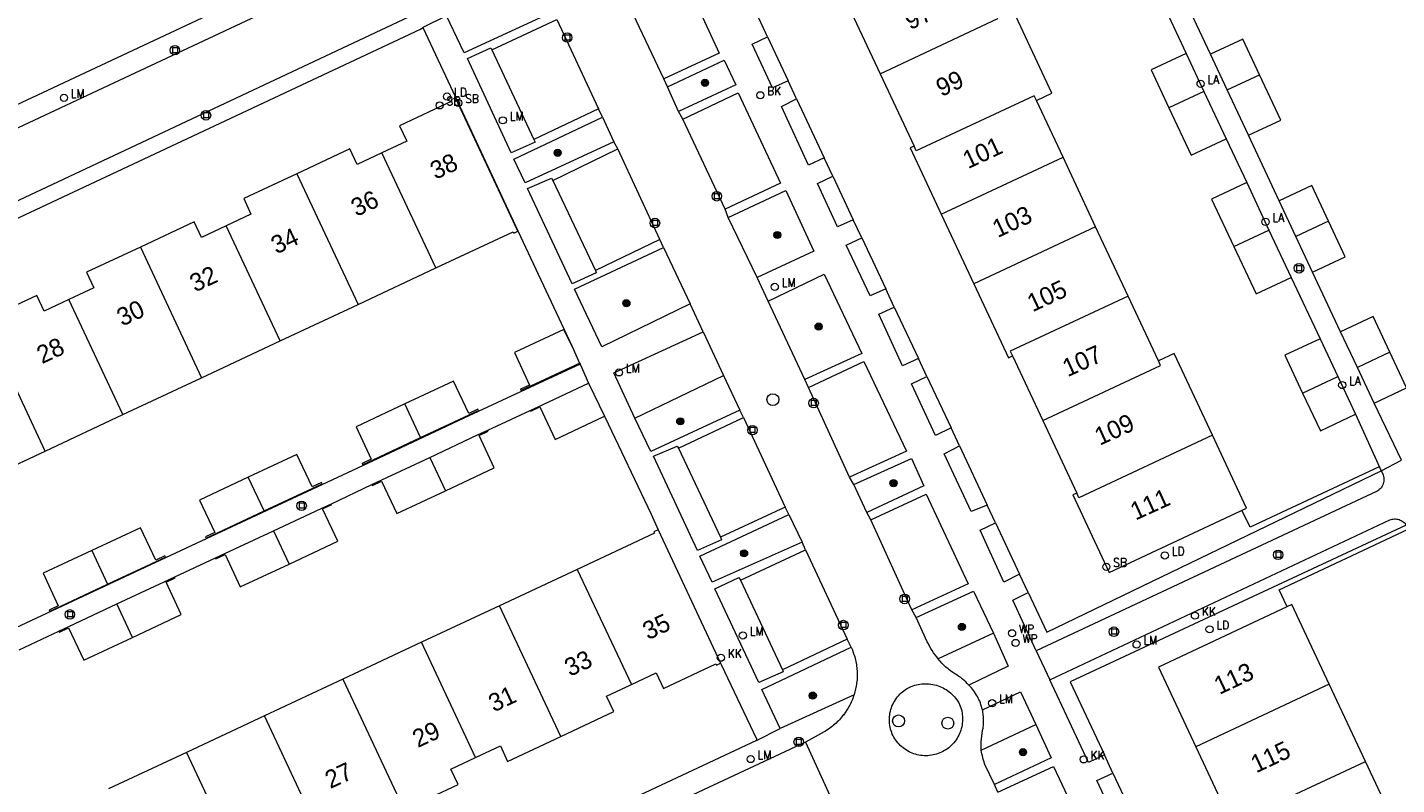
# Model space of a CAD drawing. Header units: metres. Extents: x 138165 to 154469, y 480134 to 494189.
# Tile 546 of 656: x 146669 to 146764, y 486613 to 486666. Entities that reach past the tile are written whole.
import ezdxf

# ---------------------------------------------------------------- set-up
doc = ezdxf.new("R2010")
doc.units = ezdxf.units.M
doc.header["$LTSCALE"] = 0.001
doc.header["$MEASUREMENT"] = 0
for name, color, linetype, lineweight in [('Level 5', 7, 'Continuous', 0), ('TOP-L-terrein schutting raster hek leuning', 7, 'Continuous', 0), ('TOP-L-topo objecten punt', 7, 'Continuous', 0), ('TOP-L-topo objecten vlak', 7, 'Continuous', 0), ('TOP-T-topo huisnummering naamgeving', 7, 'Continuous', 0)]:
    doc.layers.add(name, color=color, linetype=linetype, lineweight=lineweight)
doc.styles.add('Style-INTL_ISO', font='INTL_ISO.shx')
doc.styles.add('Style-STANDARD', font='STANDARD.shx')

# ---------------------------------------------------------------- blocks, each defined once
blk = doc.blocks.new('24')
at = {"layer": 'TOP-L-topo objecten punt', "color": 7, "linetype": 'Continuous', "lineweight": 0}
for radius in [0.025, 0.0182, 0.0115, 0.005]:
    blk.add_circle((0, 0), radius, dxfattribs=at)
blk = doc.blocks.new('40')
at = {"layer": 'TOP-L-topo objecten punt', "color": 7, "linetype": 'Continuous', "lineweight": 0}
blk.add_circle((0, 0), 0.025, dxfattribs=at)
at = {"layer": 'TOP-L-topo objecten punt', "color": 7, "linetype": 'Continuous', "lineweight": 0, "style": 'Style-STANDARD'}
blk.add_text('LA', height=0.06, dxfattribs=at).set_placement((0.0483, 0))
blk = doc.blocks.new('39')
at = {"layer": 'TOP-L-topo objecten punt', "color": 7, "linetype": 'Continuous', "lineweight": 0}
for p, q in [((0.0175, 0.0175), (-0.0175, 0.0175)), ((-0.0175, 0.0175), (-0.0175, -0.0175)), ((0.0175, 0.0175), (0.0175, -0.0175)), ((0.0175, -0.0175), (-0.0175, -0.0175))]:
    blk.add_line(p, q, dxfattribs=at)
blk.add_circle((0, 0), 0.0332, dxfattribs=at)
blk = doc.blocks.new('*U13')
at = {"layer": 'Level 5', "color": 7, "linetype": 'Continuous', "lineweight": 0}
blk.add_circle((0, 0), 0.0415, dxfattribs=at)
blk = doc.blocks.new('150')
at = {"layer": 'Level 5', "color": 7, "linetype": 'Continuous', "lineweight": 0}
blk.add_blockref('*U13', (0, 0), dxfattribs=at)
blk = doc.blocks.new('73')
at = {"layer": 'TOP-L-topo objecten punt', "color": 7, "linetype": 'Continuous', "lineweight": 0}
blk.add_circle((0, 0), 0.025, dxfattribs=at)
at = {"layer": 'TOP-L-topo objecten punt', "color": 7, "linetype": 'Continuous', "lineweight": 0, "style": 'Style-STANDARD'}
blk.add_text('WP', height=0.06, dxfattribs=at).set_placement((0.0483, 0))
blk = doc.blocks.new('121')
at = {"layer": 'TOP-L-topo objecten punt', "color": 7, "linetype": 'Continuous', "lineweight": 0}
blk.add_circle((0, 0), 0.025, dxfattribs=at)
at = {"layer": 'TOP-L-topo objecten punt', "color": 7, "linetype": 'Continuous', "lineweight": 0, "style": 'Style-STANDARD'}
blk.add_text('LD', height=0.06, dxfattribs=at).set_placement((0.0483, 0))
blk = doc.blocks.new('72')
at = {"layer": 'TOP-L-topo objecten punt', "color": 7, "linetype": 'Continuous', "lineweight": 0}
blk.add_circle((0, 0), 0.025, dxfattribs=at)
at = {"layer": 'TOP-L-topo objecten punt', "color": 7, "linetype": 'Continuous', "lineweight": 0, "style": 'Style-STANDARD'}
blk.add_text('BK', height=0.06, dxfattribs=at).set_placement((0.0483, 0))
blk = doc.blocks.new('16')
at = {"layer": 'TOP-L-topo objecten punt', "color": 7, "linetype": 'Continuous', "lineweight": 0}
blk.add_circle((0, 0), 0.025, dxfattribs=at)
at = {"layer": 'TOP-L-topo objecten punt', "color": 7, "linetype": 'Continuous', "lineweight": 0, "style": 'Style-STANDARD'}
blk.add_text('LM', height=0.06, dxfattribs=at).set_placement((0.0483, 0))
blk = doc.blocks.new('119')
at = {"layer": 'TOP-L-topo objecten punt', "color": 7, "linetype": 'Continuous', "lineweight": 0}
blk.add_circle((0, 0), 0.025, dxfattribs=at)
at = {"layer": 'TOP-L-topo objecten punt', "color": 7, "linetype": 'Continuous', "lineweight": 0, "style": 'Style-STANDARD'}
blk.add_text('KK', height=0.06, dxfattribs=at).set_placement((0.0483, 0))
blk = doc.blocks.new('175')
at = {"layer": 'TOP-L-topo objecten punt', "color": 7, "linetype": 'Continuous', "lineweight": 0}
blk.add_circle((0, 0), 0.025, dxfattribs=at)
at = {"layer": 'TOP-L-topo objecten punt', "color": 7, "linetype": 'Continuous', "lineweight": 0, "style": 'Style-STANDARD'}
blk.add_text('SB', height=0.06, dxfattribs=at).set_placement((0.0483, 0))

msp = doc.modelspace()

# ---------------------------------------------------------------- linework, layer by layer
at = {"layer": 'TOP-L-terrein schutting raster hek leuning', "flags": 128}
for points in [[(146763.273, 486635.508), (146754.264, 486631.282), (146753.709, 486632.434)], [(146756.813, 486625.76), (146756.28, 486626.914), (146765.293, 486631.15)]]:
    msp.add_lwpolyline(points, dxfattribs=at)
at = {"layer": 'TOP-L-topo objecten vlak', "flags": 128}
for points in [[(146697.145, 486672.724), (146634.62, 486643.389)], [(146693.492, 486672.678), (146693.317, 486672.582), (146635.911, 486645.653)], [(146710.404, 486668.864), (146714.299, 486670.685), (146717.223, 486664.391), (146713.344, 486662.588)], [(146751.496, 486664.311), (146748.781, 486670.108)], [(146638.436, 486640.052), (146699.075, 486668.599)], [(146713.344, 486662.588), (146710.404, 486668.864)], [(146747.734, 486668.774), (146748.388, 486667.377), (146749.798, 486664.357)], [(146739.347, 486661.084), (146740.433, 486661.593), (146737.754, 486667.312), (146737.599, 486667.642), (146736.512, 486667.133)], [(146698.195, 486666.995), (146696.542, 486666.175)], [(146705.637, 486667.274), (146699.43, 486664.409), (146698.195, 486666.995)], [(146701.352, 486664.613), (146705.879, 486666.728)], [(146705.879, 486666.728), (146708.792, 486660.492)], [(146720.578, 486665.535), (146719.972, 486666.828)], [(146726.427, 486667.249), (146728.442, 486662.948)], [(146728.442, 486662.948), (146736.667, 486666.803), (146736.512, 486667.133)], [(146638.89, 486639.074), (146696.363, 486666.06), (146696.542, 486666.175)], [(146696.542, 486666.175), (146698.821, 486661.302), (146703.171, 486651.977), (146706.381, 486645.141), (146706.944, 486643.909)], [(146722.019, 486662.462), (146720.928, 486661.956), (146719.514, 486665.014), (146720.578, 486665.535)], [(146720.578, 486665.535), (146722.019, 486662.462)], [(146704.285, 486658.362), (146704.365, 486658.16), (146702.7, 486657.415), (146699.648, 486664.014), (146701.274, 486664.764), (146701.352, 486664.613)], [(146701.352, 486664.613), (146704.285, 486658.362)], [(146754.927, 486662.882), (146753.76, 486665.372), (146751.496, 486664.311)], [(146713.599, 486662.045), (146717.563, 486663.897), (146718.386, 486662.174), (146714.38, 486660.312)], [(146749.798, 486664.357), (146747.355, 486663.211), (146748.591, 486660.574)], [(146749.798, 486664.357), (146751.032, 486661.718)], [(146752.663, 486661.821), (146751.496, 486664.311)], [(146728.442, 486662.948), (146730.813, 486657.891)], [(146752.663, 486661.821), (146754.927, 486662.882)], [(146754.148, 486658.652), (146756.412, 486659.713), (146754.927, 486662.882)], [(146713.599, 486662.045), (146713.344, 486662.588)], [(146714.38, 486660.312), (146713.599, 486662.045)], [(146722.609, 486661.204), (146722.019, 486662.462)], [(146751.032, 486661.718), (146748.591, 486660.574)], [(146751.032, 486661.718), (146752.583, 486658.401)], [(146754.148, 486658.652), (146752.663, 486661.821)], [(146697.453, 486649.385), (146702.84, 486651.91), (146702.883, 486651.819), (146703.172, 486651.955), (146698.81, 486661.264), (146698.52, 486661.128), (146698.562, 486661.037), (146694.901, 486659.321), (146695.41, 486658.234), (146693.684, 486657.426)], [(146714.67, 486659.786), (146718.537, 486661.613), (146721.49, 486655.317), (146717.641, 486653.481)], [(146724.55, 486657.066), (146723.451, 486656.557), (146721.553, 486660.672), (146722.609, 486661.204)], [(146722.609, 486661.204), (146724.55, 486657.066)], [(146739.347, 486661.084), (146739.192, 486661.415), (146730.969, 486657.558), (146730.813, 486657.891)], [(146741.208, 486657.114), (146739.347, 486661.084)], [(146709.869, 486658.203), (146703.686, 486655.331), (146702.892, 486656.989), (146709.07, 486659.922)], [(146708.792, 486660.492), (146704.285, 486658.362)], [(146709.07, 486659.922), (146708.792, 486660.492)], [(146709.07, 486659.922), (146709.869, 486658.203)], [(146714.67, 486659.786), (146714.38, 486660.312)], [(146717.641, 486653.481), (146714.67, 486659.786)], [(146748.591, 486660.574), (146750.145, 486657.259), (146752.583, 486658.401)], [(146710.133, 486657.7), (146709.869, 486658.203)], [(146730.813, 486657.891), (146730.544, 486657.764), (146732.714, 486653.133)], [(146752.583, 486658.401), (146754.031, 486655.351)], [(146756.292, 486654.08), (146754.148, 486658.652)], [(146693.684, 486657.426), (146691.958, 486656.617), (146691.449, 486657.703), (146687.742, 486655.966)], [(146697.453, 486649.385), (146693.684, 486657.426)], [(146705.598, 486655.499), (146710.133, 486657.7)], [(146713.079, 486651.375), (146710.133, 486657.7)], [(146725.142, 486655.803), (146724.55, 486657.066)], [(146732.714, 486653.133), (146741.208, 486657.114)], [(146743.478, 486652.269), (146741.208, 486657.114)], [(146687.742, 486655.966), (146684.035, 486654.228), (146684.544, 486653.142), (146682.818, 486652.333)], [(146687.742, 486655.966), (146692.02, 486646.839)], [(146708.58, 486649.221), (146708.628, 486649.056), (146706.96, 486648.287), (146703.842, 486654.931), (146705.52, 486655.668), (146705.598, 486655.499)], [(146705.598, 486655.499), (146708.58, 486649.221)], [(146726.571, 486652.756), (146725.471, 486652.264), (146724.074, 486655.287), (146725.142, 486655.803)], [(146725.142, 486655.803), (146726.571, 486652.756)], [(146754.031, 486655.351), (146751.578, 486654.201), (146753.132, 486650.885)], [(146754.031, 486655.351), (146755.577, 486652.031)], [(146759.723, 486652.651), (146758.557, 486655.14), (146756.292, 486654.08)], [(146717.847, 486652.914), (146721.854, 486654.806), (146723.826, 486650.561), (146719.861, 486648.722)], [(146757.459, 486651.59), (146756.292, 486654.08)], [(146717.847, 486652.914), (146717.641, 486653.481)], [(146732.714, 486653.133), (146734.985, 486648.289)], [(146682.818, 486652.333), (146681.092, 486651.524), (146680.583, 486652.611), (146676.822, 486650.848)], [(146686.587, 486644.292), (146682.818, 486652.333)], [(146719.861, 486648.722), (146717.847, 486652.914)], [(146727.158, 486651.502), (146726.571, 486652.756)], [(146743.478, 486652.269), (146734.985, 486648.289)], [(146745.748, 486647.425), (146743.478, 486652.269)], [(146759.723, 486652.651), (146757.459, 486651.59)], [(146758.626, 486649.1), (146760.891, 486650.16), (146759.723, 486652.651)], [(146713.079, 486651.375), (146708.58, 486649.221)], [(146713.331, 486650.81), (146713.079, 486651.375)], [(146728.834, 486647.928), (146727.752, 486647.432), (146726.084, 486650.986), (146727.158, 486651.502)], [(146727.158, 486651.502), (146728.834, 486647.928)], [(146753.132, 486650.885), (146755.577, 486652.031)], [(146755.577, 486652.031), (146757.123, 486648.712)], [(146758.626, 486649.1), (146757.459, 486651.59)], [(146676.822, 486650.848), (146673.06, 486649.085), (146673.57, 486647.998), (146671.844, 486647.189)], [(146676.822, 486650.848), (146681.1, 486641.721)], [(146715.196, 486646.874), (146709.025, 486643.869), (146707.125, 486647.917), (146713.331, 486650.81)], [(146713.331, 486650.81), (146715.196, 486646.874)], [(146753.132, 486650.885), (146754.686, 486647.57), (146757.123, 486648.712)], [(146692.02, 486646.839), (146697.453, 486649.385)], [(146720.628, 486647.061), (146719.861, 486648.722)], [(146720.628, 486647.061), (146724.55, 486648.965), (146727.171, 486643.422), (146723.185, 486641.588)], [(146734.985, 486648.289), (146737.41, 486643.114), (146737.679, 486643.24)], [(146757.123, 486648.712), (146759.152, 486644.443)], [(146760.578, 486644.935), (146758.626, 486649.1)], [(146671.844, 486647.189), (146670.118, 486646.381), (146669.609, 486647.467), (146665.902, 486645.73)], [(146729.432, 486646.653), (146728.834, 486647.928)], [(146745.748, 486647.425), (146737.524, 486643.57), (146737.679, 486643.24)], [(146747.864, 486642.911), (146745.748, 486647.425)], [(146675.612, 486639.149), (146671.844, 486647.189)], [(146686.587, 486644.292), (146692.02, 486646.839)], [(146716.096, 486644.93), (146715.196, 486646.874)], [(146723.185, 486641.588), (146720.628, 486647.061)], [(146731.115, 486643.063), (146730.011, 486642.545), (146728.346, 486646.169), (146729.432, 486646.653)], [(146729.432, 486646.653), (146731.115, 486643.063)], [(146670.179, 486636.602), (146665.902, 486645.73)], [(146764.01, 486643.506), (146762.843, 486645.995), (146760.578, 486644.935)], [(146706.944, 486643.909), (146706.385, 486645.101), (146702.923, 486643.479), (146703.985, 486641.213), (146703.341, 486640.912), (146703.383, 486640.823), (146707.477, 486642.742)], [(146711.334, 486638.889), (146709.861, 486642.056), (146716.096, 486644.93)], [(146716.096, 486644.93), (146717.526, 486641.886)], [(146759.152, 486644.443), (146756.692, 486643.29), (146757.928, 486640.653)], [(146759.152, 486644.443), (146760.384, 486641.805)], [(146761.745, 486642.445), (146760.578, 486644.935)], [(146681.1, 486641.721), (146686.587, 486644.292)], [(146706.944, 486643.909), (146707.477, 486642.742)], [(146764.01, 486643.506), (146761.745, 486642.445)], [(146762.912, 486639.955), (146765.177, 486641.015), (146764.01, 486643.506)], [(146707.512, 486642.664), (146703.999, 486641.038), (146699.755, 486639.063), (146693.076, 486635.923), (146688.8, 486633.923), (146682.124, 486630.796), (146677.871, 486628.814), (146667.024, 486623.737), (146660.345, 486620.616), (146649.895, 486615.728)], [(146707.477, 486642.742), (146707.512, 486642.664)], [(146707.512, 486642.664), (146708.097, 486641.351)], [(146723.454, 486641.032), (146727.314, 486642.865), (146730.28, 486636.585), (146726.312, 486634.772)], [(146731.701, 486641.814), (146731.115, 486643.063)], [(146737.679, 486643.24), (146739.795, 486638.726)], [(146739.795, 486638.726), (146748.019, 486642.58), (146747.864, 486642.911)], [(146751.631, 486637.702), (146748.951, 486643.42), (146747.864, 486642.911)], [(146675.612, 486639.149), (146681.1, 486641.721)], [(146711.334, 486638.889), (146717.526, 486641.886)], [(146717.526, 486641.886), (146718.658, 486639.466)], [(146723.454, 486641.032), (146723.185, 486641.588)], [(146733.39, 486638.213), (146732.309, 486637.696), (146730.641, 486641.299), (146731.701, 486641.814)], [(146731.701, 486641.814), (146733.39, 486638.213)], [(146757.928, 486640.653), (146760.384, 486641.805)], [(146760.384, 486641.805), (146761.616, 486639.166)], [(146762.912, 486639.955), (146761.745, 486642.445)], [(146696.378, 486637.54), (146700.421, 486639.435), (146700.379, 486639.524), (146699.736, 486639.222), (146698.674, 486641.487), (146695.275, 486639.894)], [(146704.034, 486639.435), (146704.589, 486639.693), (146708.097, 486641.351)], [(146708.097, 486641.351), (146709.216, 486639.03)], [(146726.312, 486634.772), (146723.454, 486641.032)], [(146757.928, 486640.653), (146759.163, 486638.017), (146761.616, 486639.166)], [(146695.275, 486639.894), (146691.875, 486638.301), (146692.937, 486636.036), (146692.293, 486635.734), (146692.335, 486635.645), (146696.378, 486637.54)], [(146696.378, 486637.54), (146695.275, 486639.894)], [(146704.034, 486639.435), (146704.061, 486639.376), (146704.705, 486639.678), (146705.767, 486637.412), (146709.216, 486639.03)], [(146764.824, 486635.958), (146762.912, 486639.955)], [(146670.179, 486636.602), (146675.612, 486639.149)], [(146701.067, 486638.056), (146704.034, 486639.435)], [(146709.216, 486639.03), (146709.235, 486638.991), (146712.458, 486632.197), (146712.95, 486631.093)], [(146718.658, 486639.466), (146712.436, 486636.582), (146711.334, 486638.889)], [(146714.371, 486636.792), (146718.9, 486638.935)], [(146718.9, 486638.935), (146718.658, 486639.466)], [(146718.9, 486638.935), (146721.815, 486632.691)], [(146739.795, 486638.726), (146742.165, 486633.669)], [(146761.616, 486639.166), (146763.409, 486635.226)], [(146697.023, 486636.162), (146700.354, 486637.724), (146701.067, 486638.056)], [(146698.117, 486633.828), (146701.517, 486635.421), (146700.455, 486637.686), (146701.099, 486637.988), (146701.067, 486638.056)], [(146733.978, 486636.958), (146733.39, 486638.213)], [(146717.303, 486630.596), (146717.375, 486630.398), (146715.712, 486629.647), (146712.633, 486636.236), (146714.276, 486636.938), (146714.371, 486636.792)], [(146735.917, 486632.824), (146734.797, 486632.376), (146732.911, 486636.419), (146733.978, 486636.958)], [(146733.978, 486636.958), (146735.917, 486632.824)], [(146742.165, 486633.669), (146741.896, 486633.543), (146744.438, 486628.119), (146754.018, 486632.609), (146751.631, 486637.702)], [(146751.631, 486637.702), (146742.32, 486633.338), (146742.165, 486633.669)], [(146664.747, 486634.056), (146670.179, 486636.602)], [(146685.458, 486632.422), (146689.501, 486634.317), (146689.459, 486634.406), (146688.816, 486634.104), (146687.754, 486636.369), (146684.355, 486634.776)], [(146692.982, 486634.263), (146693.663, 486634.586), (146697.023, 486636.162)], [(146697.023, 486636.162), (146698.117, 486633.828)], [(146714.371, 486636.792), (146717.303, 486630.596)], [(146726.614, 486634.262), (146730.629, 486636.074), (146731.493, 486634.179), (146727.516, 486632.322)], [(146763.409, 486635.226), (146764.824, 486635.958)], [(146738.78, 486626.718), (146740.073, 486623.96), (146763.399, 486635.221), (146763.409, 486635.226)], [(146763.409, 486635.226), (146763.537, 486634.959), (146763.554, 486634.913), (146763.577, 486634.831), (146763.587, 486634.78), (146763.599, 486634.694), (146763.601, 486634.599), (146763.599, 486634.548), (146763.595, 486634.505), (146763.578, 486634.411), (146763.555, 486634.328), (146763.541, 486634.288), (146763.503, 486634.201), (146763.478, 486634.155), (146763.432, 486634.083), (146763.401, 486634.041), (146763.373, 486634.008), (146763.338, 486633.97), (146763.275, 486633.911), (146763.235, 486633.878), (146763.164, 486633.829), (146763.119, 486633.803), (146739.34, 486622.648)], [(146684.355, 486634.776), (146680.955, 486633.183), (146682.017, 486630.918), (146681.373, 486630.616), (146681.415, 486630.527), (146685.458, 486632.422)], [(146685.458, 486632.422), (146684.355, 486634.776)], [(146690.154, 486632.922), (146692.982, 486634.263)], [(146692.982, 486634.263), (146693.013, 486634.198), (146693.656, 486634.5), (146694.718, 486632.235), (146698.117, 486633.828)], [(146726.614, 486634.262), (146726.312, 486634.772)], [(146727.516, 486632.322), (146726.614, 486634.262)], [(146727.791, 486631.799), (146731.655, 486633.598), (146734.59, 486627.339), (146730.667, 486625.513)], [(146686.109, 486631.032), (146689.451, 486632.589), (146690.154, 486632.922)], [(146687.197, 486628.71), (146690.597, 486630.303), (146689.535, 486632.568), (146690.179, 486632.87), (146690.154, 486632.922)], [(146722.998, 486630.245), (146716.715, 486627.44), (146715.875, 486629.261), (146722.084, 486632.181)], [(146721.815, 486632.691), (146717.303, 486630.596)], [(146722.084, 486632.181), (146721.815, 486632.691)], [(146722.084, 486632.181), (146722.998, 486630.245)], [(146727.791, 486631.799), (146727.516, 486632.322)], [(146736.494, 486631.593), (146735.917, 486632.824)], [(146674.538, 486627.304), (146678.581, 486629.199), (146678.539, 486629.288), (146677.896, 486628.986), (146676.834, 486631.251), (146673.435, 486629.658)], [(146712.95, 486631.093), (146712.66, 486630.957), (146712.703, 486630.867), (146707.315, 486628.341)], [(146712.95, 486631.093), (146717.305, 486621.781)], [(146730.667, 486625.513), (146727.791, 486631.799)], [(146738.181, 486627.996), (146737.073, 486627.435), (146735.414, 486631.082), (146736.494, 486631.593)], [(146736.494, 486631.593), (146738.181, 486627.996)], [(146740.292, 486620.626), (146764.019, 486631.794), (146764.096, 486631.82), (146764.174, 486631.84), (146764.254, 486631.853), (146764.335, 486631.859), (146764.416, 486631.858), (146764.496, 486631.85), (146764.576, 486631.835), (146764.654, 486631.814), (146764.73, 486631.786), (146764.803, 486631.751), (146764.873, 486631.71), (146764.939, 486631.664), (146765.001, 486631.612), (146765.059, 486631.555), (146765.111, 486631.493), (146765.157, 486631.426)], [(146765.157, 486631.426), (146741.706, 486620.478), (146744.092, 486615.387)], [(146682.062, 486629.146), (146686.109, 486631.032)], [(146686.109, 486631.032), (146687.197, 486628.71)], [(146723.239, 486629.694), (146722.998, 486630.245)], [(146673.435, 486629.658), (146670.035, 486628.065), (146671.097, 486625.8), (146670.453, 486625.498), (146670.495, 486625.409), (146674.538, 486627.304)], [(146673.435, 486629.658), (146674.538, 486627.304)], [(146682.062, 486629.146), (146682.093, 486629.08), (146682.736, 486629.382), (146683.798, 486627.117), (146687.197, 486628.71)], [(146718.711, 486627.591), (146723.239, 486629.694)], [(146723.239, 486629.694), (146726.141, 486623.461)], [(146679.225, 486627.823), (146682.062, 486629.146)], [(146707.315, 486628.341), (146701.882, 486625.795)], [(146707.315, 486628.341), (146711.084, 486620.301)], [(146675.184, 486625.925), (146678.474, 486627.472), (146679.225, 486627.823)], [(146676.277, 486623.591), (146679.677, 486625.184), (146678.615, 486627.449), (146679.259, 486627.751), (146679.225, 486627.823)], [(146721.637, 486621.335), (146721.672, 486621.19), (146719.985, 486620.429), (146716.92, 486626.992), (146718.59, 486627.768), (146718.711, 486627.591)], [(146718.711, 486627.591), (146721.637, 486621.335)], [(146738.78, 486626.718), (146738.181, 486627.996)], [(146730.961, 486624.989), (146734.96, 486626.823), (146736.356, 486623.874)], [(146739.34, 486622.648), (146737.701, 486626.19), (146738.78, 486626.718)], [(146671.142, 486624.026), (146671.839, 486624.352), (146675.184, 486625.925)], [(146676.277, 486623.591), (146675.184, 486625.925)], [(146701.882, 486625.795), (146696.449, 486623.249)], [(146706.16, 486616.668), (146701.882, 486625.795)], [(146730.961, 486624.989), (146730.667, 486625.513)], [(146759.777, 486620.318), (146757.17, 486625.882), (146747.858, 486621.518), (146750.466, 486615.954)], [(146732.498, 486622.089), (146732.391, 486622.225), (146732.283, 486622.369), (146732.179, 486622.517), (146732.08, 486622.667), (146731.985, 486622.82), (146731.895, 486622.976), (146731.809, 486623.134), (146731.737, 486623.274), (146730.961, 486624.989)], [(146668.362, 486622.725), (146671.142, 486624.026)], [(146671.142, 486624.026), (146671.173, 486623.961), (146671.816, 486624.263), (146672.878, 486621.998), (146676.277, 486623.591)], [(146726.141, 486623.461), (146721.637, 486621.335)], [(146726.418, 486622.913), (146726.141, 486623.461)], [(146736.356, 486623.874), (146732.498, 486622.089)], [(146736.356, 486623.874), (146737.39, 486621.588), (146734.645, 486620.253)], [(146696.449, 486623.249), (146690.962, 486620.677)], [(146700.218, 486615.208), (146696.449, 486623.249)], [(146721.475, 486617.231), (146720.179, 486619.962), (146726.418, 486622.913)], [(146726.418, 486622.913), (146726.462, 486622.816), (146726.507, 486622.71), (146726.549, 486622.603), (146726.618, 486622.405), (146726.647, 486622.314), (146726.674, 486622.222), (146726.704, 486622.111), (146726.751, 486621.906), (146726.788, 486621.699), (146726.805, 486621.586), (146726.818, 486621.472), (146726.828, 486621.377), (146726.836, 486621.262), (146726.842, 486621.148), (146726.844, 486621.052), (146726.844, 486620.937), (146726.842, 486620.842), (146726.837, 486620.727), (146726.831, 486620.632), (146726.807, 486620.404), (146726.794, 486620.309), (146726.776, 486620.196), (146726.754, 486620.083), (146726.734, 486619.99), (146726.708, 486619.878), (146726.684, 486619.786), (146726.624, 486619.584)], [(146739.34, 486622.648), (146740.292, 486620.626)], [(146711.084, 486620.301), (146712.809, 486621.11), (146713.319, 486620.023), (146716.98, 486621.739), (146717.023, 486621.649), (146717.305, 486621.781)], [(146717.305, 486621.781), (146717.342, 486621.703), (146719.808, 486616.501), (146719.812, 486616.381)], [(146734.645, 486620.253), (146734.529, 486620.373), (146734.418, 486620.48), (146734.304, 486620.583), (146734.186, 486620.683), (146734.065, 486620.778), (146733.941, 486620.87), (146733.814, 486620.957), (146733.594, 486621.096), (146733.516, 486621.147), (146733.346, 486621.266), (146733.256, 486621.334), (146733.183, 486621.393), (146733.039, 486621.515), (146732.901, 486621.643), (146732.821, 486621.722), (146732.756, 486621.79), (146732.63, 486621.929), (146732.569, 486622.001), (146732.498, 486622.089)], [(146690.962, 486620.677), (146685.475, 486618.105)], [(146690.962, 486620.677), (146695.24, 486611.55)], [(146744.092, 486615.387), (146742.981, 486614.863), (146740.292, 486620.626)], [(146706.16, 486616.668), (146709.867, 486618.405), (146709.358, 486619.492), (146711.084, 486620.301)], [(146733.816, 486616.547), (146733.745, 486616.439), (146733.67, 486616.334), (146733.589, 486616.234), (146733.513, 486616.148), (146733.423, 486616.056), (146733.328, 486615.968), (146733.23, 486615.885), (146733.138, 486615.816), (146733.032, 486615.743), (146732.935, 486615.683), (146732.822, 486615.62), (146732.719, 486615.569), (146732.615, 486615.523), (146732.494, 486615.476), (146732.372, 486615.436), (146732.261, 486615.406), (146732.15, 486615.38), (146732.023, 486615.357), (146731.895, 486615.341), (146731.766, 486615.331), (146731.638, 486615.327), (146731.509, 486615.33), (146731.394, 486615.338), (146731.266, 486615.353), (146731.139, 486615.375), (146731.027, 486615.399), (146730.903, 486615.433), (146730.794, 486615.468), (146730.673, 486615.513), (146730.568, 486615.558), (146730.464, 486615.608), (146730.351, 486615.67), (146730.253, 486615.729), (146730.146, 486615.801), (146730.043, 486615.878), (146729.944, 486615.961), (146729.849, 486616.048), (146729.768, 486616.129), (146729.692, 486616.214), (146729.61, 486616.314), (146729.533, 486616.417), (146729.469, 486616.513), (146729.403, 486616.623), (146729.347, 486616.726), (146729.293, 486616.842), (146729.251, 486616.948), (146729.209, 486617.068), (146729.173, 486617.191), (146729.143, 486617.315), (146729.12, 486617.441), (146729.103, 486617.568), (146729.093, 486617.681), (146729.088, 486617.809), (146729.09, 486617.937), (146729.098, 486618.064), (146729.111, 486618.177), (146729.131, 486618.304), (146729.158, 486618.429), (146729.19, 486618.552), (146729.23, 486618.674), (146729.27, 486618.781), (146729.32, 486618.898), (146729.377, 486619.013), (146729.439, 486619.124), (146729.507, 486619.233), (146729.58, 486619.338), (146729.659, 486619.439), (146729.742, 486619.536), (146729.83, 486619.628), (146729.923, 486619.716), (146730.009, 486619.79), (146730.11, 486619.869), (146730.215, 486619.942), (146730.323, 486620.011), (146730.435, 486620.073), (146730.522, 486620.117), (146730.618, 486620.159), (146730.74, 486620.206), (146730.865, 486620.246), (146730.977, 486620.277), (146731.105, 486620.306), (146731.22, 486620.326), (146731.349, 486620.343), (146731.48, 486620.354), (146731.611, 486620.358), (146731.742, 486620.355), (146731.858, 486620.347), (146731.988, 486620.333), (146732.118, 486620.312), (146732.246, 486620.284), (146732.372, 486620.25), (146732.483, 486620.215), (146732.606, 486620.169), (146732.727, 486620.118), (146732.844, 486620.061), (146732.947, 486620.005), (146733.046, 486619.944), (146733.155, 486619.871), (146733.26, 486619.793), (146733.361, 486619.71), (146733.448, 486619.632), (146733.54, 486619.539), (146733.629, 486619.442), (146733.712, 486619.341), (146733.79, 486619.236), (146733.863, 486619.127), (146733.93, 486619.015), (146733.986, 486618.911), (146734.034, 486618.791), (146734.076, 486618.67), (146734.112, 486618.546), (146734.139, 486618.434), (146734.163, 486618.308), (146734.179, 486618.194), (146734.19, 486618.08), (146734.196, 486617.951), (146734.196, 486617.837), (146734.19, 486617.708), (146734.18, 486617.594), (146734.161, 486617.466), (146734.137, 486617.34), (146734.106, 486617.215), (146734.073, 486617.105), (146734.03, 486616.983), (146733.987, 486616.877), (146733.933, 486616.76), (146733.874, 486616.646), (146733.816, 486616.547)], [(146735.582, 486618.54), (146735.552, 486618.661), (146735.519, 486618.775), (146735.483, 486618.889), (146735.437, 486619.016), (146735.393, 486619.127), (146735.338, 486619.251), (146735.286, 486619.358), (146735.23, 486619.464), (146735.171, 486619.567), (146735.1, 486619.683), (146735.034, 486619.782), (146734.965, 486619.878), (146734.892, 486619.973), (146734.817, 486620.065), (146734.727, 486620.167), (146734.645, 486620.253)], [(146735.582, 486618.54), (146738.243, 486619.777), (146739.306, 486617.498)], [(146759.777, 486620.318), (146750.466, 486615.954)], [(146762.302, 486614.93), (146759.777, 486620.318)], [(146726.624, 486619.584), (146721.475, 486617.231)], [(146726.624, 486619.584), (146726.588, 486619.475), (146726.507, 486619.259), (146726.47, 486619.17), (146726.423, 486619.065), (146726.374, 486618.961), (146726.322, 486618.858), (146726.267, 486618.756), (146726.21, 486618.656), (146726.151, 486618.557), (146726.036, 486618.38), (146725.901, 486618.193), (146725.83, 486618.102), (146725.756, 486618.013), (146725.681, 486617.926), (146725.604, 486617.841), (146725.537, 486617.771), (146725.456, 486617.69), (146725.373, 486617.61), (146725.287, 486617.533), (146725.2, 486617.457), (146725.111, 486617.384), (146725.02, 486617.313), (146724.927, 486617.245), (146724.833, 486617.178), (146724.737, 486617.114), (146724.64, 486617.053), (146724.541, 486616.994), (146723.229, 486616.274)], [(146685.475, 486618.105), (146680.042, 486615.559)], [(146689.243, 486610.065), (146685.475, 486618.105)], [(146735.498, 486615.721), (146735.492, 486616.306), (146735.593, 486617.08), (146735.626, 486617.26), (146735.637, 486617.342), (146735.649, 486617.441), (146735.656, 486617.524), (146735.662, 486617.624), (146735.665, 486617.723), (146735.666, 486617.806), (146735.66, 486617.989), (146735.654, 486618.072), (146735.644, 486618.171), (146735.634, 486618.254), (146735.619, 486618.352), (146735.601, 486618.451), (146735.582, 486618.54)], [(146719.812, 486616.381), (146721.475, 486617.231)], [(146735.498, 486615.721), (146739.306, 486617.498)], [(146739.306, 486617.498), (146740.385, 486615.191), (146736.415, 486613.323)], [(146719.812, 486616.381), (146662.23, 486589.397)], [(146723.229, 486616.274), (146662.86, 486588.048)], [(146700.218, 486615.208), (146701.944, 486616.017), (146702.453, 486614.931), (146706.16, 486616.668)], [(146723.229, 486616.274), (146725.084, 486612.249)], [(146750.466, 486615.954), (146752.991, 486610.566)], [(146680.042, 486615.559), (146674.609, 486613.013)], [(146680.042, 486615.559), (146684.32, 486606.432)], [(146695.24, 486611.55), (146699.001, 486613.313), (146698.492, 486614.399), (146700.218, 486615.208)], [(146736.415, 486613.323), (146735.76, 486614.71), (146735.686, 486614.943), (146735.645, 486615.084), (146735.614, 486615.201), (146735.584, 486615.32), (146735.551, 486615.463), (146735.525, 486615.582), (146735.498, 486615.721)], [(146744.69, 486614.112), (146744.092, 486615.387)], [(146752.991, 486610.566), (146762.302, 486614.93)], [(146763.896, 486608.703), (146764.982, 486609.212), (146762.302, 486614.93)], [(146736.661, 486612.785), (146740.541, 486614.573), (146743.507, 486608.302), (146739.621, 486606.471)], [(146746.567, 486610.11), (146745.445, 486609.572), (146743.56, 486613.597), (146744.69, 486614.112)], [(146744.69, 486614.112), (146746.567, 486610.11)], [(146736.661, 486612.785), (146736.415, 486613.323)]]:
    msp.add_lwpolyline(points, dxfattribs=at)

# ---------------------------------------------------------------- block references
at = {"layer": 'TOP-L-topo objecten punt', "xscale": 10, "yscale": 10, "zscale": 10}
for name, p in [('39', (146706.611, 486665.475)), ('39', (146679.234, 486664.593)), ('40', (146750.806, 486662.249)), ('16', (146671.494, 486661.271)), ('121', (146698.223, 486661.364)), ('24', (146716.223, 486662.312)), ('72', (146720.083, 486661.445)), ('175', (146697.709, 486660.739)), ('175', (146699.01, 486660.909)), ('39', (146681.398, 486660.047)), ('16', (146702.116, 486659.693)), ('24', (146705.942, 486657.422)), ('39', (146717.046, 486654.393)), ('40', (146755.334, 486652.608)), ('39', (146712.729, 486652.524)), ('24', (146721.27, 486651.686)), ('39', (146757.674, 486649.364)), ('16', (146721.091, 486648.064)), ('24', (146710.737, 486646.921)), ('24', (146724.153, 486645.291)), ('16', (146710.223, 486642.093)), ('40', (146760.69, 486641.21)), ('150', (146720.96, 486640.192)), ('39', (146723.802, 486639.955)), ('24', (146714.499, 486638.677)), ('39', (146719.534, 486638.061)), ('24', (146729.379, 486634.356)), ('39', (146688.074, 486632.779)), ('24', (146718.95, 486629.462)), ('121', (146748.31, 486629.313)), ('39', (146756.22, 486629.355)), ('175', (146744.23, 486628.519)), ('39', (146730.157, 486626.274)), ('39', (146671.904, 486625.196)), ('119', (146750.411, 486625.108)), ('39', (146725.877, 486624.45)), ('24', (146734.153, 486624.321)), ('73', (146737.651, 486623.878)), ('121', (146751.43, 486624.154)), ('16', (146718.867, 486623.726)), ('73', (146737.899, 486623.203)), ('39', (146744.758, 486623.987)), ('16', (146746.343, 486623.09)), ('119', (146717.334, 486622.169)), ('24', (146723.746, 486619.525)), ('16', (146736.261, 486618.994)), ('150', (146729.728, 486617.76)), ('150', (146733.168, 486617.6)), ('39', (146722.765, 486616.292)), ('24', (146738.416, 486615.575)), ('16', (146719.412, 486615.093)), ('119', (146742.645, 486615.072))]:
    msp.add_blockref(name, p, dxfattribs=at)

# ---------------------------------------------------------------- texts
at = {"layer": 'TOP-T-topo huisnummering naamgeving', "style": 'Style-INTL_ISO'}
for s, rotation, p in [('97', 25.1, (146730.533, 486665.983)), ('99', 25.1, (146732.72, 486661.317)), ('101', 25.1, (146734.582, 486656.282)), ('38', 25.1, (146697.418, 486655.531)), ('36', 25.1, (146691.897, 486652.943)), ('103', 25.1, (146736.65, 486651.472)), ('34', 25.1, (146686.315, 486650.327)), ('32', 25.1, (146680.645, 486647.671)), ('105', 25, (146739.079, 486646.287)), ('30', 25.1, (146675.555, 486645.285)), ('28', 25.1, (146669.965, 486642.665)), ('107', 24.4, (146741.527, 486641.753)), ('109', 24.4, (146743.77, 486636.967)), ('111', 24.4, (146746.265, 486631.741)), ('35', 25.1, (146712.248, 486623.386)), ('33', 25.1, (146706.795, 486620.83)), ('113', 25.1, (146752.116, 486619.568)), ('31', 25.1, (146701.489, 486618.344)), ('29', 25.1, (146696.182, 486615.858)), ('115', 25.1, (146754.682, 486614.092)), ('27', 25.1, (146690.082, 486612.998))]:
    msp.add_text(s, height=1.25, rotation=rotation, dxfattribs=at).set_placement(p)

doc.saveas('drawing.dxf')
